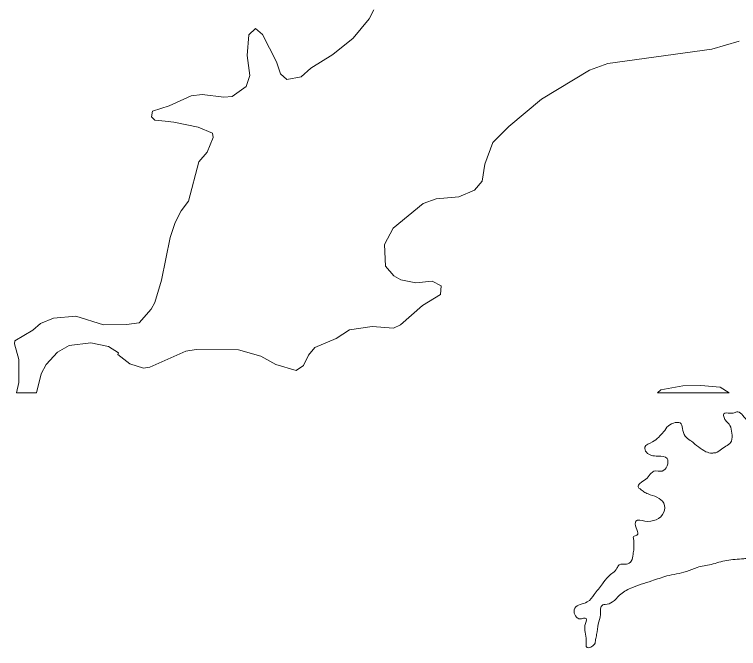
# Model space of a CAD drawing. Extents: x 553962 to 842807, y 8883888 to 9032388.
# Drawn here: x 564976 to 571847, y 8988848 to 8994868 of the extents above; entities that cross this region are included whole.
import ezdxf

# ---------------------------------------------------------------- set-up
doc = ezdxf.new("R2010")
doc.units = 0
doc.header["$LTSCALE"] = 200
doc.layers.add('25', color=7, linetype='Continuous', lineweight=13)

msp = doc.modelspace()

# ---------------------------------------------------------------- linework, layer by layer
at = {"layer": '25'}
msp.add_line((571078.4, 8991274.5), (571756.4, 8991274.5), dxfattribs=at)
for points in [[(568385.5, 8994911.7), (568342.3, 8994825.1), (568190.7, 8994643.1), (567996.1, 8994487.5), (567788.8, 8994357.9), (567698, 8994275.9), (567560, 8994252.1), (567499.2, 8994304.1), (567462.2, 8994418.7), (567330.6, 8994677.7), (567263.6, 8994734), (567200.7, 8994675.1), (567183.6, 8994478), (567209.4, 8994288.5), (567174.9, 8994185.2), (567041.5, 8994087.6), (566962.8, 8994081.3), (566755.8, 8994109.3), (566652.7, 8994094.4), (566443.9, 8994001.2), (566287.2, 8993950.5), (566277.5, 8993895.3), (566309.1, 8993863.6), (566406.3, 8993853.8)], [(568385.5, 8994911.7), (568342.3, 8994825.1), (568190.7, 8994643.1), (567996.1, 8994487.5), (567788.8, 8994357.9), (567698, 8994275.9), (567560, 8994252.1), (567499.2, 8994304.1), (567462.2, 8994418.7), (567330.6, 8994677.7), (567263.6, 8994734), (567200.7, 8994675.1), (567183.6, 8994478), (567209.4, 8994288.5), (567174.9, 8994185.2), (567041.5, 8994087.6), (566962.8, 8994081.3), (566755.8, 8994109.3), (566652.7, 8994094.4), (566443.9, 8994001.2), (566287.2, 8993950.5), (566277.5, 8993895.3), (566309.1, 8993863.6), (566406.3, 8993853.8)], [(568487.1, 8992684.5), (568569.1, 8992838), (568854.8, 8993074), (568977.6, 8993117), (569194, 8993136.6), (569341.2, 8993199.5), (569413.7, 8993286.4), (569438.4, 8993446), (569516.9, 8993653.7), (569666.9, 8993803.6), (569976.6, 8994064), (570432.9, 8994338.6), (570607.5, 8994403.3), (571593.3, 8994539.5), (571853, 8994615.2)], [(568487.1, 8992684.5), (568569.1, 8992838), (568854.8, 8993074), (568977.6, 8993117), (569194, 8993136.6), (569341.2, 8993199.5), (569413.7, 8993286.4), (569438.4, 8993446), (569516.9, 8993653.7), (569666.9, 8993803.6), (569976.6, 8994064), (570432.9, 8994338.6), (570607.5, 8994403.3), (571593.3, 8994539.5), (571853, 8994615.2)], [(566406.3, 8993853.8), (566487.5, 8993845.6), (566720.4, 8993798.2), (566856.8, 8993741.9), (566861.3, 8993701.1), (566803.3, 8993560.8), (566725.3, 8993467.3), (566628, 8993095.8), (566556.6, 8993002.5), (566500.5, 8992892.5), (566452.8, 8992749.4), (566371.7, 8992344.8), (566307.9, 8992133.6), (566273.3, 8992070.6), (566159, 8991941.3), (566037.8, 8991923.8), (565822.3, 8991921.6), (565557.9, 8992003.8), (565347.2, 8991985.1), (565224.8, 8991932.3), (565151.5, 8991872), (564980.8, 8991770.3), (564976.4, 8991740.3), (564976.4, 8991740.3), (565017.4, 8991591.1), (565017.4, 8991374.7), (564994.9, 8991274.5), (565186.5, 8991274.5)], [(566406.3, 8993853.8), (566487.5, 8993845.6), (566720.4, 8993798.2), (566856.8, 8993741.9), (566861.3, 8993701.1), (566803.3, 8993560.8), (566725.3, 8993467.3), (566628, 8993095.8), (566556.6, 8993002.5), (566500.5, 8992892.5), (566452.8, 8992749.4), (566371.7, 8992344.8), (566307.9, 8992133.6), (566273.3, 8992070.6), (566159, 8991941.3), (566037.8, 8991923.8), (565822.3, 8991921.6), (565557.9, 8992003.8), (565347.2, 8991985.1), (565224.8, 8991932.3), (565151.5, 8991872), (564980.8, 8991770.3), (564976.4, 8991740.3), (564976.4, 8991740.3), (565017.4, 8991591.1), (565017.4, 8991374.7), (564994.9, 8991274.5), (565186.5, 8991274.5)], [(565186.5, 8991274.5), (565229.4, 8991456.8), (565277, 8991543.6), (565385, 8991662.2), (565495.2, 8991724.9), (565699.6, 8991750.3), (565868.8, 8991714.1), (565962.8, 8991656.3), (565956, 8991638.4), (566069.6, 8991550.2), (566202.1, 8991510.9), (566262.2, 8991518.1), (566602.6, 8991670.9), (566699.3, 8991686), (567101.1, 8991683.8), (567313.2, 8991623.3), (567457.9, 8991543.5), (567647.8, 8991487.2), (567719.8, 8991534.9), (567767.4, 8991634.3), (567827.8, 8991705.4), (568027.3, 8991790.1), (568156.3, 8991874), (568371.7, 8991906.5), (568571.6, 8991889.4), (568638.4, 8991921.7), (568847.5, 8992104.9), (569018.9, 8992209.7), (569025.4, 8992289.9), (568938.9, 8992336.7), (568783.5, 8992319.5), (568643, 8992349.7), (568576.9, 8992385), (568495.8, 8992479.4), (568487.1, 8992684.5)], [(565186.5, 8991274.5), (565229.4, 8991456.8), (565277, 8991543.6), (565385, 8991662.2), (565495.2, 8991724.9), (565699.6, 8991750.3), (565868.8, 8991714.1), (565962.8, 8991656.3), (565956, 8991638.4), (566069.6, 8991550.2), (566202.1, 8991510.9), (566262.2, 8991518.1), (566602.6, 8991670.9), (566699.3, 8991686), (567101.1, 8991683.8), (567313.2, 8991623.3), (567457.9, 8991543.5), (567647.8, 8991487.2), (567719.8, 8991534.9), (567767.4, 8991634.3), (567827.8, 8991705.4), (568027.3, 8991790.1), (568156.3, 8991874), (568371.7, 8991906.5), (568571.6, 8991889.4), (568638.4, 8991921.7), (568847.5, 8992104.9), (569018.9, 8992209.7), (569025.4, 8992289.9), (568938.9, 8992336.7), (568783.5, 8992319.5), (568643, 8992349.7), (568576.9, 8992385), (568495.8, 8992479.4), (568487.1, 8992684.5)], [(571756.4, 8991274.5), (571671.1, 8991329.3), (571489.6, 8991346.6), (571316.8, 8991342.2), (571109.2, 8991305.4), (571078.4, 8991274.5)], [(571756.4, 8991274.5), (571671.1, 8991329.3), (571489.6, 8991346.6), (571316.8, 8991342.2), (571109.2, 8991305.4), (571078.4, 8991274.5)]]:
    msp.add_lwpolyline(points, dxfattribs=at)
for points in [[(572497.9, 8989611.9), (572416.1, 8989621.7), (572298.7, 8989654.1), (572210.5, 8989666.4), (572124.8, 8989681.2), (572006.5, 8989692.2), (571934.7, 8989703.3), (571895.8, 8989700.6), (571733.8, 8989683.8), (571587.2, 8989646.9), (571453.1, 8989617.6), (571351.8, 8989579.6), (571165.1, 8989536.3), (571023.7, 8989489.3), (570824.7, 8989420.8), (570717.5, 8989353.9), (570650.5, 8989289.6), (570581.7, 8989265.5), (570557.9, 8989261.6), (570536.5, 8989171.1), (570516.3, 8989080.5), (570500.1, 8988981.1), (570490.7, 8988932), (570480, 8988888), (570410, 8988857.6), (570400.3, 8988925.5), (570389.6, 8989066.3), (570400.3, 8989105.3), (570401.2, 8989131.7), (570339.7, 8989129), (570310.5, 8989145.2), (570285.9, 8989198), (570293, 8989230.7), (570411.6, 8989290.1), (570477.3, 8989360.7), (570556.4, 8989461.5), (570612, 8989532.1), (570692.7, 8989609.1), (570714.8, 8989641.8), (570783.9, 8989649.6), (570828.7, 8989677.3), (570845.5, 8989742.8), (570853.5, 8989794.3), (570853.3, 8989809.4), (570852.4, 8989877.3), (570850.7, 8989910), (570881.9, 8989923.9), (570867.7, 8990045.8), (570873.8, 8990055.9), (570956.8, 8990057.4), (571136.7, 8990140.9), (571138, 8990227.7), (571073.1, 8990284.1), (570988.5, 8990315.2), (570949.2, 8990336.5), (570913.7, 8990362.8), (570894.5, 8990381.6), (570910.4, 8990415.6), (570967.7, 8990454.8), (571009.8, 8990502.7), (571044.6, 8990531.7), (571122.5, 8990533.2), (571168.4, 8990581.1), (571168.7, 8990652.7), (571082.9, 8990673.9), (570973, 8990711.2), (570957.2, 8990759), (571030.7, 8990809.5), (571089.2, 8990854.9), (571136.3, 8990904.1), (571180.8, 8990962.1), (571302.4, 8990981.3), (571318.4, 8990918.5), (571353.3, 8990850.7), (571399, 8990815.6), (571537.4, 8990716.7), (571595.4, 8990703), (571610.5, 8990704.3), (571630.6, 8990706.9), (571685.4, 8990741), (571779.9, 8990818), (571783.9, 8990893.5), (571765.3, 8990965.1), (571729.5, 8991007.7), (571709, 8991040.3), (571707.2, 8991075.5), (571765, 8991082), (571805.2, 8991084.6), (571839, 8991094.8), (571888.5, 8991059.7), (571937, 8991003.3)], [(571937, 8991003.3), (571888.5, 8991059.7), (571839, 8991094.8), (571805.2, 8991084.6), (571765, 8991082), (571707.2, 8991075.5), (571709, 8991040.3), (571729.5, 8991007.7), (571765.3, 8990965.1), (571783.9, 8990893.5), (571779.9, 8990818), (571685.4, 8990741), (571630.6, 8990706.9), (571610.5, 8990704.3), (571595.4, 8990703), (571537.4, 8990716.7), (571399, 8990815.6), (571353.3, 8990850.7), (571318.4, 8990918.5), (571302.4, 8990981.3), (571180.8, 8990962.1), (571136.3, 8990904.1), (571089.2, 8990854.9), (571030.7, 8990809.5), (570957.2, 8990759), (570973, 8990711.2), (571082.9, 8990673.9), (571168.7, 8990652.7), (571168.4, 8990581.1), (571122.5, 8990533.2), (571044.6, 8990531.7), (571009.8, 8990502.7), (570967.7, 8990454.8), (570910.4, 8990415.6), (570894.5, 8990381.6), (570913.7, 8990362.8), (570949.2, 8990336.5), (570988.5, 8990315.2), (571073.1, 8990284.1), (571138, 8990227.7), (571136.7, 8990140.9), (570956.8, 8990057.4), (570873.8, 8990055.9), (570867.7, 8990045.8), (570881.9, 8989923.9), (570850.7, 8989910), (570852.4, 8989877.3), (570853.3, 8989809.4), (570853.5, 8989794.3), (570845.5, 8989742.8), (570828.7, 8989677.3), (570783.9, 8989649.6), (570714.8, 8989641.8), (570692.7, 8989609.1), (570612, 8989532.1), (570556.4, 8989461.5), (570477.3, 8989360.7), (570411.6, 8989290.1), (570293, 8989230.7), (570285.9, 8989198), (570310.5, 8989145.2), (570339.7, 8989129), (570401.2, 8989131.7), (570400.3, 8989105.3), (570389.6, 8989066.3), (570400.3, 8988925.5), (570410, 8988857.6), (570480, 8988888), (570490.7, 8988932), (570500.1, 8988981.1), (570516.3, 8989080.5), (570536.5, 8989171.1), (570557.9, 8989261.6), (570581.7, 8989265.5), (570650.5, 8989289.6), (570717.5, 8989353.9), (570824.7, 8989420.8), (571023.7, 8989489.3), (571165.1, 8989536.3), (571351.8, 8989579.6), (571453.1, 8989617.6), (571587.2, 8989646.9), (571733.8, 8989683.8), (571895.8, 8989700.6), (571934.7, 8989703.3), (572006.5, 8989692.2), (572124.8, 8989681.2), (572210.5, 8989666.4), (572298.7, 8989654.1), (572416.1, 8989621.7), (572497.9, 8989611.9)]]:
    msp.add_spline(points, degree=3, dxfattribs=at)

doc.saveas('drawing.dxf')
